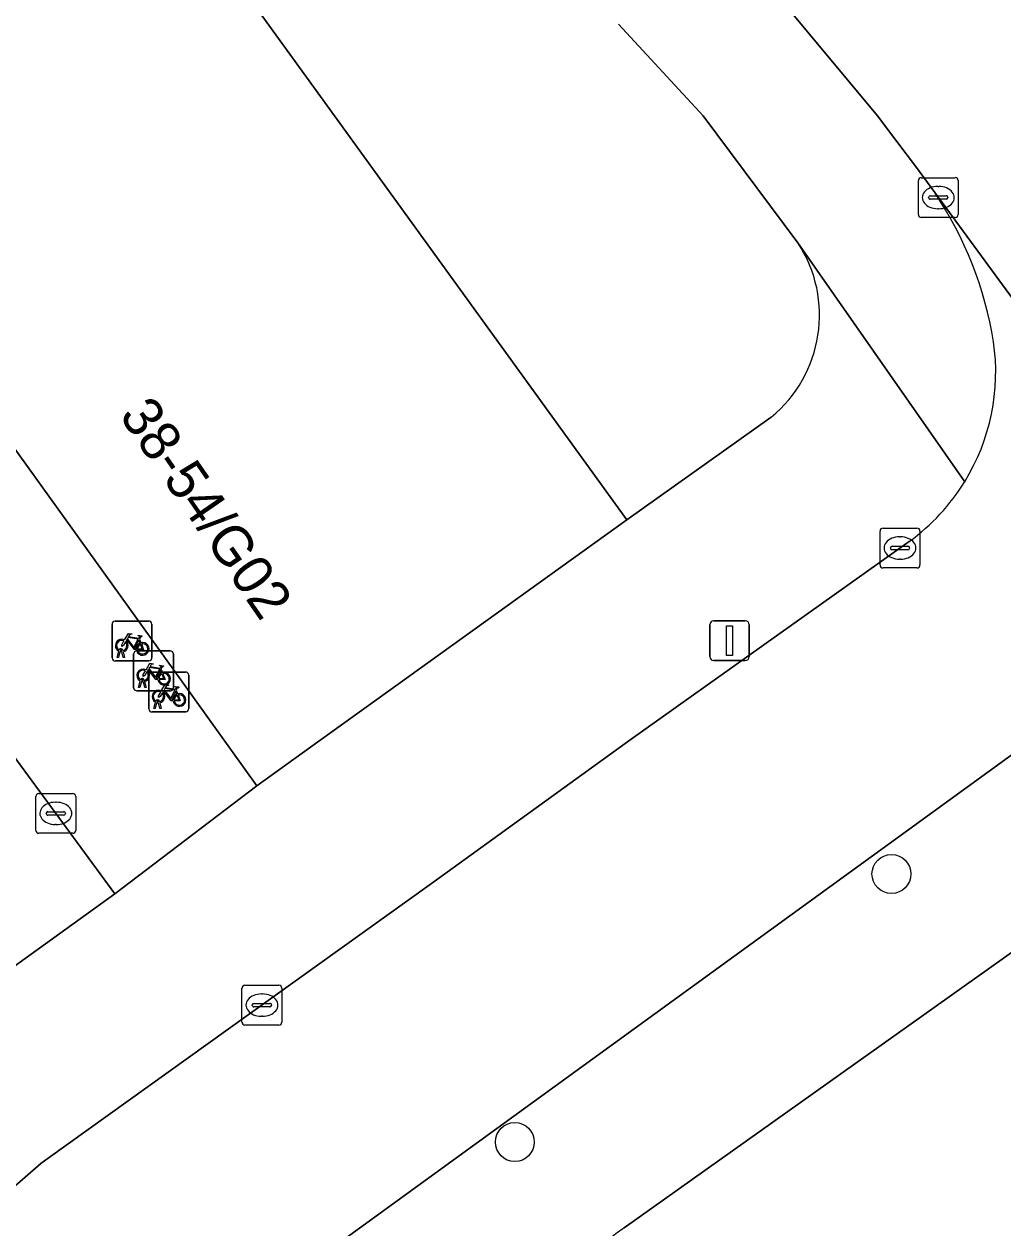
# Model space of a CAD drawing. Extents: x 159039 to 160102, y 381214 to 382524.
# Drawn here: x 159772.99 to 159797.55, y 382222.07 to 382252.3 of the extents above; entities that cross this region are included whole.
import ezdxf

# ---------------------------------------------------------------- set-up
doc = ezdxf.new("R2010")
doc.units = 0
for name, color, linetype in [('IMGEO_Boom', 7, 'Continuous'), ('IMGEO_Fietsenrek', 7, 'Continuous'), ('IMGEO_Groenvoorziening', 7, 'Continuous'), ('IMGEO_Kolk', 7, 'Continuous'), ('IMGEO_Lichtmast', 7, 'Continuous'), ('IMGEO_Pand', 7, 'Continuous'), ('IMGEO_Pand_nummerreeks', 7, 'Continuous'), ('IMGEO_Rijbaan_lokaal_gesloten', 7, 'Continuous'), ('IMGEO_Rijbaan_lokaal_open', 7, 'Continuous'), ('IMGEO_Voetpad_open', 7, 'Continuous')]:
    doc.layers.add(name, color=color, linetype=linetype)

msp = doc.modelspace()

# ---------------------------------------------------------------- linework, layer by layer
at = {"layer": 'IMGEO_Boom'}
for centre in [(159794.756, 382230.961), (159785.303, 382224.229)]:
    msp.add_circle(centre, 0.489, dxfattribs=at)
at = {"layer": 'IMGEO_Fietsenrek'}
for p, q in [((159775.195, 382236.388), (159775.195, 382237.229)), ((159775.195, 382237.229), (159775.195, 382236.388)), ((159775.27, 382237.313), (159776.111, 382237.313)), ((159776.111, 382237.313), (159775.27, 382237.313)), ((159776.195, 382237.238), (159776.195, 382236.397)), ((159776.195, 382236.397), (159776.195, 382237.238)), ((159775.882, 382236.862), (159775.918, 382236.767)), ((159775.322, 382236.397), (159775.361, 382236.557)), ((159775.391, 382236.545), (159775.356, 382236.397)), ((159775.433, 382236.569), (159775.432, 382236.573)), ((159775.474, 382236.397), (159775.44, 382236.539)), ((159775.464, 382236.58), (159775.465, 382236.573)), ((159775.472, 382236.543), (159775.507, 382236.397)), ((159775.809, 382236.563), (159776.65, 382236.563)), ((159776.65, 382236.563), (159775.809, 382236.563)), ((159776.12, 382236.313), (159775.279, 382236.313)), ((159775.279, 382236.313), (159776.12, 382236.313)), ((159775.356, 382236.397), (159775.322, 382236.397)), ((159775.507, 382236.397), (159775.474, 382236.397)), ((159775.734, 382235.638), (159775.734, 382236.479)), ((159775.734, 382236.479), (159775.734, 382235.638)), ((159776.734, 382236.488), (159776.734, 382235.647)), ((159776.734, 382235.647), (159776.734, 382236.488)), ((159776.117, 382235.106), (159776.117, 382235.947)), ((159776.117, 382235.947), (159776.117, 382235.106)), ((159776.192, 382236.031), (159777.033, 382236.031)), ((159777.033, 382236.031), (159776.192, 382236.031)), ((159776.421, 382236.112), (159776.457, 382236.017)), ((159777.117, 382235.956), (159777.117, 382235.115)), ((159777.117, 382235.115), (159777.117, 382235.956)), ((159775.861, 382235.647), (159775.9, 382235.807)), ((159775.895, 382235.647), (159775.861, 382235.647)), ((159775.93, 382235.795), (159775.895, 382235.647)), ((159775.972, 382235.819), (159775.971, 382235.823)), ((159776.013, 382235.647), (159775.979, 382235.789)), ((159776.003, 382235.83), (159776.004, 382235.823)), ((159776.011, 382235.793), (159776.046, 382235.647)), ((159776.046, 382235.647), (159776.013, 382235.647)), ((159776.659, 382235.563), (159775.818, 382235.563)), ((159775.818, 382235.563), (159776.659, 382235.563)), ((159776.804, 382235.58), (159776.84, 382235.485)), ((159777.042, 382235.031), (159776.201, 382235.031)), ((159776.201, 382235.031), (159777.042, 382235.031)), ((159776.244, 382235.115), (159776.283, 382235.275)), ((159776.278, 382235.115), (159776.244, 382235.115)), ((159776.313, 382235.263), (159776.278, 382235.115)), ((159776.355, 382235.287), (159776.354, 382235.291)), ((159776.396, 382235.115), (159776.362, 382235.257)), ((159776.386, 382235.298), (159776.387, 382235.291)), ((159776.394, 382235.261), (159776.429, 382235.115)), ((159776.429, 382235.115), (159776.396, 382235.115))]:
    msp.add_line(p, q, dxfattribs=at)
for points in [[(159775.508, 382236.839), (159775.603, 382237.003), (159775.689, 382236.989), (159775.691, 382236.98), (159775.635, 382236.969), (159775.608, 382236.924), (159775.864, 382236.883)], [(159775.804, 382236.595), (159775.754, 382236.595), (159775.563, 382236.846), (159775.544, 382236.814)], [(159775.851, 382236.858), (159775.594, 382236.899), (159775.577, 382236.87), (159775.744, 382236.65), (159775.851, 382236.858)], [(159775.899, 382236.76), (159775.869, 382236.837), (159775.76, 382236.619), (159775.803, 382236.619)], [(159775.864, 382236.883), (159775.889, 382236.932), (159775.883, 382236.936), (159775.86, 382236.94), (159775.848, 382236.947), (159775.847, 382236.95), (159775.849, 382236.955), (159775.944, 382236.94), (159775.946, 382236.93), (159775.936, 382236.917), (159775.924, 382236.911), (159775.91, 382236.917), (159775.882, 382236.862)], [(159775.529, 382236.787), (159775.477, 382236.697), (159775.437, 382236.672), (159775.438, 382236.719), (159775.493, 382236.813)], [(159775.833, 382236.619), (159775.953, 382236.618), (159775.909, 382236.732)], [(159775.929, 382236.739), (159775.984, 382236.594), (159775.834, 382236.594)], [(159776.047, 382236.089), (159776.142, 382236.253), (159776.228, 382236.239), (159776.23, 382236.23), (159776.174, 382236.219), (159776.147, 382236.174), (159776.403, 382236.133)], [(159776.068, 382236.037), (159776.016, 382235.947), (159775.976, 382235.922), (159775.977, 382235.969), (159776.032, 382236.063)], [(159776.343, 382235.845), (159776.293, 382235.845), (159776.102, 382236.096), (159776.083, 382236.064)], [(159776.39, 382236.108), (159776.133, 382236.149), (159776.116, 382236.12), (159776.283, 382235.9), (159776.39, 382236.108)], [(159776.438, 382236.01), (159776.408, 382236.087), (159776.299, 382235.869), (159776.342, 382235.869)], [(159776.372, 382235.869), (159776.492, 382235.868), (159776.448, 382235.982)], [(159776.468, 382235.989), (159776.523, 382235.844), (159776.373, 382235.844)], [(159776.403, 382236.133), (159776.428, 382236.182), (159776.422, 382236.186), (159776.399, 382236.19), (159776.387, 382236.197), (159776.386, 382236.2), (159776.388, 382236.205), (159776.483, 382236.19), (159776.485, 382236.18), (159776.475, 382236.167), (159776.463, 382236.161), (159776.449, 382236.167), (159776.421, 382236.112)], [(159776.43, 382235.557), (159776.525, 382235.721), (159776.611, 382235.707), (159776.613, 382235.698), (159776.557, 382235.687), (159776.53, 382235.642), (159776.786, 382235.601)], [(159776.786, 382235.601), (159776.811, 382235.65), (159776.805, 382235.654), (159776.782, 382235.658), (159776.77, 382235.665), (159776.769, 382235.668), (159776.771, 382235.673), (159776.866, 382235.658), (159776.868, 382235.648), (159776.858, 382235.635), (159776.846, 382235.629), (159776.832, 382235.635), (159776.804, 382235.58)], [(159776.451, 382235.505), (159776.399, 382235.415), (159776.359, 382235.39), (159776.36, 382235.437), (159776.415, 382235.531)], [(159776.726, 382235.313), (159776.676, 382235.313), (159776.485, 382235.564), (159776.466, 382235.532)], [(159776.773, 382235.576), (159776.516, 382235.617), (159776.499, 382235.588), (159776.666, 382235.368), (159776.773, 382235.576)], [(159776.821, 382235.478), (159776.791, 382235.555), (159776.682, 382235.337), (159776.725, 382235.337)], [(159776.755, 382235.337), (159776.875, 382235.336), (159776.831, 382235.45)], [(159776.851, 382235.457), (159776.906, 382235.312), (159776.756, 382235.312)]]:
    msp.add_lwpolyline(points, dxfattribs=at)
for centre, radius, start, end in [((159775.273, 382237.235), 0.0779, 92.4484, 184.2845), ((159775.273, 382237.235), 0.0779, 92.4484, 184.2845), ((159776.117, 382237.235), 0.0779, 2.4484, 94.2845), ((159776.117, 382237.235), 0.0779, 2.4484, 94.2845), ((159775.435, 382236.698), 0.159, 62.6766, 242.1369), ((159775.435, 382236.698), 0.129, 63.3192, 238.903), ((159775.415, 382236.569), 0.0499, 12.8025, 158.6934), ((159775.435, 382236.698), 0.159, 253.9967, 271.7867), ((159775.415, 382236.569), 0.0174, 12.8025, 163.4502), ((159775.435, 382236.698), 0.129, 253.415, 269.0204), ((159775.435, 382236.698), 0.129, 283.6043, 43.4302), ((159775.435, 382236.698), 0.159, 283.5766, 46.6042), ((159775.812, 382236.485), 0.0779, 92.4484, 184.2845), ((159775.812, 382236.485), 0.0779, 92.4484, 184.2845), ((159775.962, 382236.614), 0.159, 113.3408, 178.3217), ((159775.962, 382236.614), 0.159, 187.0065, 105.7708), ((159775.962, 382236.614), 0.129, 113.923, 177.9556), ((159775.962, 382236.614), 0.129, 188.6715, 104.5883), ((159776.656, 382236.485), 0.0779, 2.4484, 94.2845), ((159776.656, 382236.485), 0.0779, 2.4484, 94.2845), ((159775.273, 382236.391), 0.0779, 182.4484, 274.2845), ((159775.273, 382236.391), 0.0779, 182.4484, 274.2845), ((159776.117, 382236.391), 0.0779, 272.4484, 4.2845), ((159776.117, 382236.391), 0.0779, 272.4484, 4.2845), ((159775.974, 382235.948), 0.159, 62.6766, 242.1369), ((159775.974, 382235.948), 0.129, 63.3192, 238.903), ((159775.974, 382235.948), 0.129, 283.6043, 43.4302), ((159775.974, 382235.948), 0.159, 283.5766, 46.6042), ((159776.195, 382235.953), 0.0779, 92.4484, 184.2845), ((159776.195, 382235.953), 0.0779, 92.4484, 184.2845), ((159776.501, 382235.864), 0.159, 113.3408, 178.3217), ((159776.501, 382235.864), 0.159, 187.0065, 105.7708), ((159776.501, 382235.864), 0.129, 113.923, 177.9556), ((159776.501, 382235.864), 0.129, 188.6715, 104.5883), ((159777.039, 382235.953), 0.0779, 2.4484, 94.2845), ((159777.039, 382235.953), 0.0779, 2.4484, 94.2845), ((159775.812, 382235.641), 0.0779, 182.4484, 274.2845), ((159775.812, 382235.641), 0.0779, 182.4484, 274.2845), ((159775.954, 382235.819), 0.0499, 12.8025, 158.6934), ((159775.974, 382235.948), 0.159, 253.9967, 271.7867), ((159775.954, 382235.819), 0.0174, 12.8025, 163.4502), ((159775.974, 382235.948), 0.129, 253.415, 269.0204), ((159776.656, 382235.641), 0.0779, 272.4484, 4.2845), ((159776.656, 382235.641), 0.0779, 272.4484, 4.2845), ((159776.357, 382235.416), 0.159, 62.6766, 242.1369), ((159776.357, 382235.416), 0.129, 63.3192, 238.903), ((159776.337, 382235.287), 0.0499, 12.8025, 158.6934), ((159776.357, 382235.416), 0.129, 283.6043, 43.4302), ((159776.357, 382235.416), 0.159, 283.5766, 46.6042), ((159776.884, 382235.332), 0.159, 113.3408, 178.3217), ((159776.884, 382235.332), 0.159, 187.0065, 105.7708), ((159776.884, 382235.332), 0.129, 113.923, 177.9556), ((159776.884, 382235.332), 0.129, 188.6715, 104.5883), ((159776.195, 382235.109), 0.0779, 182.4484, 274.2845), ((159776.195, 382235.109), 0.0779, 182.4484, 274.2845), ((159776.357, 382235.416), 0.159, 253.9967, 271.7867), ((159776.337, 382235.287), 0.0174, 12.8025, 163.4502), ((159776.357, 382235.416), 0.129, 253.415, 269.0204), ((159777.039, 382235.109), 0.0779, 272.4484, 4.2845), ((159777.039, 382235.109), 0.0779, 272.4484, 4.2845)]:
    msp.add_arc(centre, radius, start, end, dxfattribs=at)
at = {"layer": 'IMGEO_Groenvoorziening'}
for points in [[(159762.946, 382254.38), (159763.378, 382254.668), (159764.707, 382255.623), (159772.601, 382261.297), (159780.775, 382250), (159788.116, 382239.855), (159791.733, 382242.429)], [(159792.409, 382246.81), (159790.028, 382250), (159787.901, 382252.304)], [(159801.009, 382231.293), (159788.047, 382222.073)]]:
    msp.add_lwpolyline(points, dxfattribs=at)
for centre, radius, start, end in [((159789.635, 382244.995), 3.315, 309.268, 33.1886), ((159789.154, 382220.311), 2.081, 122.1344, 133.5914)]:
    msp.add_arc(centre, radius, start, end, dxfattribs=at)
at = {"layer": 'IMGEO_Kolk'}
for p, q in [((159795.431, 382247.521), (159795.431, 382248.373)), ((159795.506, 382248.447), (159796.358, 382248.447)), ((159796.432, 382248.373), (159796.432, 382247.521)), ((159795.919, 382248.227), (159795.944, 382248.227)), ((159795.69, 382247.941), (159795.69, 382247.953)), ((159796.128, 382247.904), (159795.73, 382247.904)), ((159795.733, 382247.99), (159796.131, 382247.99)), ((159796.174, 382247.953), (159796.174, 382247.941)), ((159796.358, 382247.447), (159795.506, 382247.447)), ((159795.942, 382247.667), (159795.917, 382247.667)), ((159794.47, 382238.721), (159794.47, 382239.573)), ((159794.545, 382239.647), (159795.397, 382239.647)), ((159795.471, 382239.573), (159795.471, 382238.721)), ((159794.958, 382239.427), (159794.983, 382239.427)), ((159794.729, 382239.141), (159794.729, 382239.153)), ((159795.167, 382239.104), (159794.769, 382239.104)), ((159794.772, 382239.19), (159795.17, 382239.19)), ((159795.213, 382239.153), (159795.213, 382239.141)), ((159794.981, 382238.867), (159794.956, 382238.867)), ((159795.397, 382238.647), (159794.545, 382238.647)), ((159773.282, 382232.057), (159773.282, 382232.909)), ((159773.357, 382232.983), (159774.209, 382232.983)), ((159774.283, 382232.909), (159774.283, 382232.057)), ((159773.77, 382232.763), (159773.795, 382232.763)), ((159773.541, 382232.477), (159773.541, 382232.489)), ((159773.979, 382232.44), (159773.581, 382232.44)), ((159773.584, 382232.526), (159773.982, 382232.526)), ((159774.025, 382232.489), (159774.025, 382232.477)), ((159773.793, 382232.203), (159773.768, 382232.203)), ((159774.209, 382231.983), (159773.357, 382231.983)), ((159778.455, 382227.242), (159778.455, 382228.094)), ((159778.53, 382228.168), (159779.382, 382228.168)), ((159779.456, 382228.094), (159779.456, 382227.242)), ((159778.943, 382227.948), (159778.968, 382227.948)), ((159778.714, 382227.662), (159778.714, 382227.674)), ((159779.152, 382227.625), (159778.754, 382227.625)), ((159778.757, 382227.711), (159779.155, 382227.711)), ((159779.198, 382227.674), (159779.198, 382227.662)), ((159779.382, 382227.168), (159778.53, 382227.168)), ((159778.966, 382227.388), (159778.941, 382227.388))]:
    msp.add_line(p, q, dxfattribs=at)
for points in [[(159795.431, 382247.521), (159795.431, 382248.373)], [(159795.506, 382248.447), (159796.358, 382248.447)], [(159796.432, 382248.373), (159796.432, 382247.521)], [(159796.358, 382247.447), (159795.506, 382247.447)], [(159794.47, 382238.721), (159794.47, 382239.573)], [(159794.545, 382239.647), (159795.397, 382239.647)], [(159795.471, 382239.573), (159795.471, 382238.721)], [(159795.397, 382238.647), (159794.545, 382238.647)], [(159773.282, 382232.057), (159773.282, 382232.909)], [(159773.357, 382232.983), (159774.209, 382232.983)], [(159774.283, 382232.909), (159774.283, 382232.057)], [(159774.209, 382231.983), (159773.357, 382231.983)], [(159778.455, 382227.242), (159778.455, 382228.094)], [(159778.53, 382228.168), (159779.382, 382228.168)], [(159779.456, 382228.094), (159779.456, 382227.242)], [(159779.382, 382227.168), (159778.53, 382227.168)]]:
    msp.add_lwpolyline(points, dxfattribs=at)
for centre, radius, start, end in [((159795.508, 382248.371), 0.0765, 91.552, 178.448), ((159795.508, 382248.371), 0.0765, 91.552, 178.448), ((159796.356, 382248.371), 0.0765, 1.552, 88.448), ((159796.356, 382248.371), 0.0765, 1.552, 88.448), ((159795.73, 382247.95), 0.0403, 85.8775, 175.7526), ((159795.727, 382247.94), 0.0366, 178.938, 274.7102), ((159796.131, 382247.947), 0.043, 264.8664, 352.4533), ((159796.135, 382247.952), 0.0386, 1.7309, 96.639), ((159795.508, 382247.523), 0.0765, 181.552, 268.448), ((159795.508, 382247.523), 0.0765, 181.552, 268.448), ((159796.356, 382247.523), 0.0765, 271.552, 358.448), ((159796.356, 382247.523), 0.0765, 271.552, 358.448), ((159794.547, 382239.571), 0.0765, 91.552, 178.448), ((159794.547, 382239.571), 0.0765, 91.552, 178.448), ((159795.395, 382239.571), 0.0765, 1.552, 88.448), ((159795.395, 382239.571), 0.0765, 1.552, 88.448), ((159794.769, 382239.15), 0.0403, 85.8775, 175.7526), ((159794.766, 382239.14), 0.0366, 178.938, 274.7102), ((159795.17, 382239.147), 0.043, 264.8664, 352.4533), ((159795.174, 382239.152), 0.0386, 1.7309, 96.639), ((159794.547, 382238.723), 0.0765, 181.552, 268.448), ((159794.547, 382238.723), 0.0765, 181.552, 268.448), ((159795.395, 382238.723), 0.0765, 271.552, 358.448), ((159795.395, 382238.723), 0.0765, 271.552, 358.448), ((159773.359, 382232.907), 0.0765, 91.552, 178.448), ((159773.359, 382232.907), 0.0765, 91.552, 178.448), ((159774.207, 382232.907), 0.0765, 1.552, 88.448), ((159774.207, 382232.907), 0.0765, 1.552, 88.448), ((159773.581, 382232.486), 0.0403, 85.8775, 175.7526), ((159773.578, 382232.476), 0.0366, 178.938, 274.7102), ((159773.982, 382232.483), 0.043, 264.8664, 352.4533), ((159773.986, 382232.488), 0.0386, 1.7309, 96.639), ((159773.359, 382232.059), 0.0765, 181.552, 268.448), ((159773.359, 382232.059), 0.0765, 181.552, 268.448), ((159774.207, 382232.059), 0.0765, 271.552, 358.448), ((159774.207, 382232.059), 0.0765, 271.552, 358.448), ((159778.532, 382228.092), 0.0765, 91.552, 178.448), ((159778.532, 382228.092), 0.0765, 91.552, 178.448), ((159779.38, 382228.092), 0.0765, 1.552, 88.448), ((159779.38, 382228.092), 0.0765, 1.552, 88.448), ((159778.754, 382227.671), 0.0403, 85.8775, 175.7526), ((159778.751, 382227.661), 0.0366, 178.938, 274.7102), ((159779.155, 382227.668), 0.043, 264.8664, 352.4533), ((159779.159, 382227.673), 0.0386, 1.7309, 96.639), ((159778.532, 382227.244), 0.0765, 181.552, 268.448), ((159778.532, 382227.244), 0.0765, 181.552, 268.448), ((159779.38, 382227.244), 0.0765, 271.552, 358.448), ((159779.38, 382227.244), 0.0765, 271.552, 358.448)]:
    msp.add_arc(centre, radius, start, end, dxfattribs=at)
for centre, major_axis, ratio, start_param, end_param in [((159795.918, 382247.947), (-0.387, 0.002), 0.722429, 4.712389, 7.853982), ((159795.943, 382247.947), (-0.39, 0.002), 0.717154, 1.570796, 4.712389), ((159794.957, 382239.147), (-0.387, 0.002), 0.722429, 4.712389, 7.853982), ((159794.982, 382239.147), (-0.39, 0.002), 0.717154, 1.570796, 4.712389), ((159773.769, 382232.483), (-0.387, 0.002), 0.722429, 4.712389, 7.853982), ((159773.794, 382232.483), (-0.39, 0.002), 0.717154, 1.570796, 4.712389), ((159778.942, 382227.668), (-0.387, 0.002), 0.722429, 4.712389, 7.853982), ((159778.967, 382227.668), (-0.39, 0.002), 0.717154, 1.570796, 4.712389)]:
    msp.add_ellipse(centre, major_axis=major_axis, ratio=ratio, start_param=start_param, end_param=end_param, dxfattribs=at)
at = {"layer": 'IMGEO_Lichtmast'}
for p, q in [((159790.198, 382236.421), (159790.198, 382237.221)), ((159790.198, 382237.221), (159790.198, 382236.421)), ((159790.298, 382237.321), (159791.088, 382237.321)), ((159791.088, 382237.321), (159790.298, 382237.321)), ((159791.188, 382237.221), (159791.188, 382236.421)), ((159791.188, 382236.421), (159791.188, 382237.221)), ((159791.088, 382236.321), (159790.298, 382236.321)), ((159790.298, 382236.321), (159791.088, 382236.321))]:
    msp.add_line(p, q, dxfattribs=at)
msp.add_lwpolyline([(159790.618, 382237.196), (159790.768, 382237.196), (159790.768, 382236.446), (159790.618, 382236.446), (159790.618, 382237.196)], dxfattribs=at)
for centre, start, end in [((159790.298, 382237.221), 90, 180), ((159790.298, 382237.221), 90, 180), ((159791.088, 382237.221), 0, 90), ((159791.088, 382237.221), 360, 90), ((159790.298, 382236.421), 180, 270), ((159790.298, 382236.421), 180, 270), ((159791.088, 382236.421), 270, 0), ((159791.088, 382236.421), 270, 0)]:
    msp.add_arc(centre, 0.1, start, end, dxfattribs=at)
at = {"layer": 'IMGEO_Pand'}
msp.add_lwpolyline([(159780.775, 382250), (159772.601, 382261.297), (159764.707, 382255.623), (159763.378, 382254.668), (159765.274, 382252.031), (159766.734, 382250), (159776.958, 382235.776), (159778.825, 382233.178), (159780.171, 382234.145), (159788.116, 382239.855)], close=True, dxfattribs=at)
at = {"layer": 'IMGEO_Rijbaan_lokaal_gesloten'}
msp.add_lwpolyline([(159795.935, 382260.667), (159791.274, 382253.768), (159794.407, 382250), (159794.894, 382249.353), (159795.383, 382248.699), (159795.843, 382248.072), (159806.311, 382233.789), (159830.978, 382200.161), (159836.583, 382192.633), (159846.838, 382178.734), (159853.258, 382170.098), (159864.566, 382154.639), (159871.707, 382144.885), (159875.163, 382140.028)], dxfattribs=at)
at = {"layer": 'IMGEO_Rijbaan_lokaal_open'}
msp.add_lwpolyline([(159764.124, 382245.625), (159760.908, 382250), (159759.724, 382251.612), (159758.608, 382253.122), (159753.506, 382249.378), (159753.412, 382249.309), (159757.727, 382243.446), (159759.316, 382241.269), (159768.507, 382228.784), (159770.034, 382226.696), (159775.266, 382230.464), (159770.738, 382236.626)], close=True, dxfattribs=at)
for points in [[(159806.311, 382233.789), (159795.843, 382248.072)], [(159795.203, 382239.311), (159788.224, 382234.347), (159783.214, 382230.72), (159778.111, 382227.061), (159773.594, 382223.827), (159773.408, 382223.694), (159772.689, 382223.066), (159770.477, 382221.494), (159770.15, 382221.944), (159762.398, 382216.234), (159761.167, 382215.366), (159753.406, 382209.683), (159751.811, 382208.518), (159750.73, 382207.73), (159744.798, 382203.417), (159743.404, 382202.414), (159723.819, 382188.12), (159722.278, 382187.015), (159716.321, 382182.648), (159716.58, 382182.305), (159715.477, 382181.467), (159713.28, 382179.8)], [(159771.195, 382214.676), (159774.934, 382217.373), (159799.157, 382234.955)]]:
    msp.add_lwpolyline(points, dxfattribs=at)
for centre, radius, start, end in [((159788.04, 382242.838), 9.396, 9.1177, 33.8506), ((159792.123, 382243.564), 5.25, 328.3941, 8.3534), ((159792.123, 382243.559), 5.247, 305.9477, 328.4469)]:
    msp.add_arc(centre, radius, start, end, dxfattribs=at)
at = {"layer": 'IMGEO_Voetpad_open'}
for points in [[(159744.788, 382271.947), (159746.792, 382269.169), (159753.224, 382260.406), (159755.011, 382257.854), (159757.869, 382253.891), (159752.893, 382250.227), (159752.962, 382250.131), (159753.506, 382249.378), (159758.608, 382253.122), (159759.724, 382251.612), (159760.908, 382250), (159764.124, 382245.625), (159770.738, 382236.626), (159775.266, 382230.464), (159778.825, 382233.178), (159776.958, 382235.776), (159766.734, 382250), (159765.274, 382252.031), (159763.378, 382254.668)], [(159795.843, 382248.072), (159795.383, 382248.699), (159794.894, 382249.353), (159794.407, 382250), (159791.274, 382253.768)], [(159787.901, 382252.304), (159790.028, 382250), (159792.409, 382246.81), (159796.594, 382240.813)], [(159796.594, 382240.813), (159792.409, 382246.81)], [(159791.733, 382242.429), (159788.116, 382239.855), (159780.171, 382234.145), (159778.825, 382233.178), (159775.266, 382230.464), (159770.034, 382226.696), (159772.689, 382223.066), (159773.408, 382223.694), (159773.594, 382223.827), (159778.111, 382227.061), (159783.214, 382230.72), (159788.224, 382234.347)], [(159788.224, 382234.347), (159795.203, 382239.311)], [(159799.157, 382234.955), (159774.934, 382217.373), (159771.195, 382214.676), (159766.514, 382211.22), (159761.35, 382207.5), (159756.588, 382203.968), (159752.818, 382201.275), (159745.295, 382195.725), (159741.543, 382193.032), (159736.868, 382189.601), (159731.602, 382185.81), (159726.96, 382182.387), (159723.043, 382179.606), (159716.689, 382174.981)], [(159788.047, 382222.073), (159801.009, 382231.293)]]:
    msp.add_lwpolyline(points, dxfattribs=at)
for centre, radius, start, end in [((159788.04, 382242.838), 9.396, 9.1177, 33.8506), ((159789.635, 382244.995), 3.315, 309.268, 33.1886), ((159792.123, 382243.564), 5.25, 328.3941, 8.3534), ((159792.123, 382243.559), 5.247, 305.9477, 328.4469), ((159789.154, 382220.311), 2.081, 122.1344, 133.5914)]:
    msp.add_arc(centre, radius, start, end, dxfattribs=at)

# ---------------------------------------------------------------- texts
at = {"layer": 'IMGEO_Pand_nummerreeks'}
msp.add_text('38-54/G02', height=1, rotation=304.6351, dxfattribs=at).set_placement((159775.355, 382242.474))

doc.saveas('drawing.dxf')
